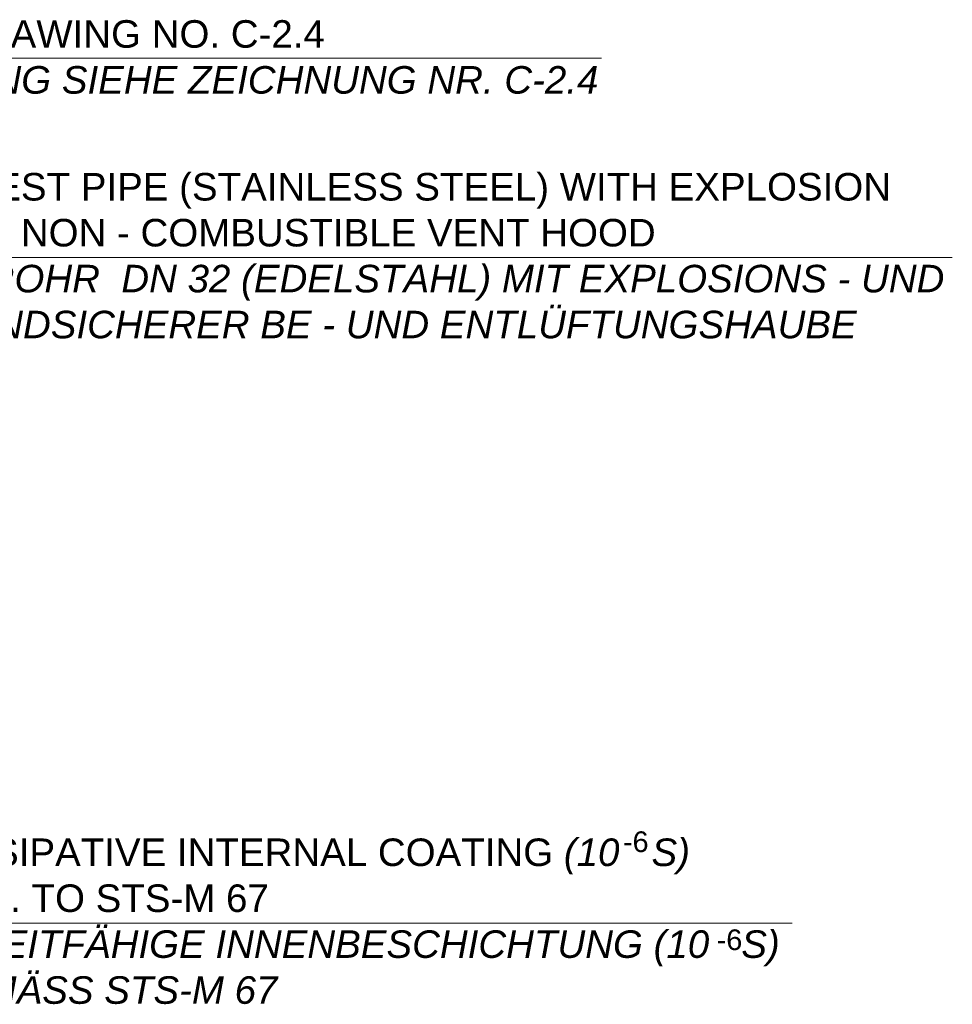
# Model space of a CAD drawing. Header units: millimetres. Extents: x -57642 to 5082813, y -177084 to 58112.
# Tile 786 of 1056: x 54147 to 60919, y -40655 to -33507. Entities that reach past the tile are written whole.
import ezdxf

# ---------------------------------------------------------------- set-up
doc = ezdxf.new("R2010")
doc.units = ezdxf.units.MM
doc.layers.add('Beschriftung', color=7, linetype='Continuous', lineweight=9)
doc.styles.add('LBB3.5M1000', font='isocp.shx', dxfattribs={"height": 3.5})

msp = doc.modelspace()

# ---------------------------------------------------------------- linework, layer by layer
at = {"layer": 'Beschriftung', "lineweight": 13}
for p, q in [((50743.82254, -33786.67456), (58371.52462, -33786.67456)), ((60919.31807, -35234.31254), (52228.8604, -35234.31254)), ((59757.41858, -40065.76988), (53299.91721, -40065.76988))]:
    msp.add_line(p, q, dxfattribs=at)

# ---------------------------------------------------------------- texts
at = {"layer": 'Beschriftung', "char_height": 200, "attachment_point": 1, "style": 'LBB3.5M1000'}
for s, insert, width in [('{\\fArial|b0|i0|c0|p34;MANHOLE SEE DRAWING NO. C-2.4\\P\\fArial|b0|i1|c0|p34;MONTAGEÖFFNUNG SIEHE ZEICHNUNG NR. C-2.4}', (51582.19704, -33510.46463), 6779.5439945), ('{\\fArial|b0|i0|c0|p34;\\C256;LEAKAGE TEST PIPE (STAINLESS STEEL) WITH EXPLOSION\\PPROOF AND NON - COMBUSTIBLE VENT HOOD\\P\\fArial|b0|i1|c0|p34;LECKPRÜFROHR  DN 32 (EDELSTAHL) MIT EXPLOSIONS - UND\\PDAUERBRANDSICHERER BE - UND ENTLÜFTUNGSHAUBE}', (52417.14413, -34619.75706), 8679.8278186), ('{\\fArial|b0|i0|c0|p34;DISSIPATIVE INTERNAL COATING\\fArial|b0|i1|c0|p34; (10   S)\\fArial|b0|i0|c0|p34;\\PACC. TO STS-M 67\\P\\fArial|b0|i1|c0|p34;ABLEITFÄHIGE INNENBESCHICHTUNG (10   S)\\PGEMÄSS STS-M 67}', (53488.20094, -39451.2144), 8679.8278186)]:
    msp.add_mtext(s, dxfattribs=dict(at, insert=insert, width=width))
at = {"layer": 'Beschriftung', "char_height": 150, "attachment_point": 1, "style": 'LBB3.5M1000'}
for insert in [(58527.71822, -39399.54249), (59208.2068, -40111.27201)]:
    msp.add_mtext_dynamic_manual_height_columns('{\\f@Arial Unicode MS|b0|i0|c0|p34;-6}', width=209.1907928, gutter_width=17.5, heights=[0], dxfattribs=dict(at, insert=insert))

doc.saveas('drawing.dxf')
